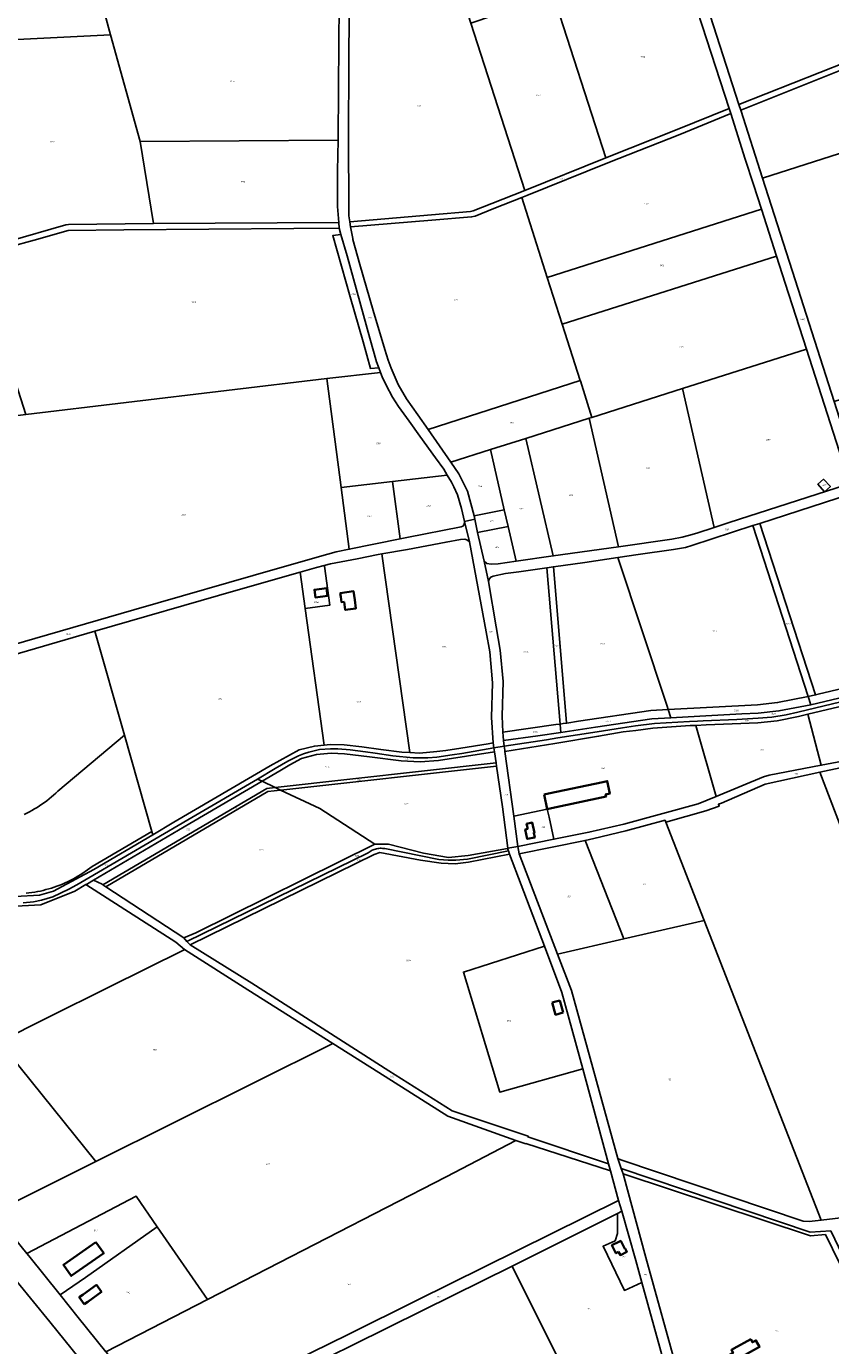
# Model space of a CAD drawing. Extents: x 177930 to 190767, y 381068 to 392034.
# Tile 277 of 318: x 181844 to 182783, y 388399 to 389939. Entities that reach past the tile are written whole.
import ezdxf
from ezdxf.enums import TextEntityAlignment as Align

# ---------------------------------------------------------------- set-up
doc = ezdxf.new("R2010")
doc.units = 0
for name, color, linetype, lineweight in [('B-XX-KG-GRENS_PERCEEL-GV', 150, 'Continuous', 25), ('B-XX-KG-GRENS_PERCEEL-S', 150, 'Continuous', 25), ('B-XX-OG-BEBOUWING-G', 7, 'Continuous', 35)]:
    doc.layers.add(name, color=color, linetype=linetype, lineweight=lineweight)
doc.styles.add('NLCS-ISO', font='NLCS-ISO.ttf', dxfattribs={"height": 1.8})

# ---------------------------------------------------------------- blocks, each defined once
blk = doc.blocks.new('SKG-PERCEELNUMMER-SO')
at = {"layer": 'DefPoints'}
blk.add_point((0, 0), dxfattribs=at)
at = {"style": 'NLCS-ISO', "oblique": 10, "flags": 1}
blk.add_attdef('GEMEENTECODE', text='', height=1.8, dxfattribs=at).set_placement((-0.5, 2.6), align=Align.MIDDLE_RIGHT)
at = {"style": 'NLCS-ISO', "oblique": 10}
blk.add_attdef('PERCEELNUMMER', text='', height=1.8, dxfattribs=at).set_placement((0, 0), align=Align.MIDDLE_CENTER)
at = {"style": 'NLCS-ISO', "oblique": 10, "flags": 1}
blk.add_attdef('SECTIE', text='', height=1.8, dxfattribs=at).set_placement((0.5, 2.5), align=Align.MIDDLE_LEFT)

msp = doc.modelspace()

# ---------------------------------------------------------------- linework, layer by layer
at = {"layer": 'B-XX-KG-GRENS_PERCEEL-GV'}
for points in [[(181747.49, 389919.638), (181942.456, 389929.319), (181936.143, 389952.125), (181867.405, 390200.45), (181865.486, 390200.914), (181865.415, 390202.133), (181860.507, 390203.181), (181664.123, 390245.12), (181659.938, 390246.014), (181654.508, 390244.364), (181639.87, 390244.117), (181640.973, 390242.767), (181696.559, 390174.745), (181796.87, 390052.108), (181713.534, 389996.138), (181729.647, 389974.368)], [(182627.006, 390013.693), (182624.798, 390011.392), (182624.647, 390009.085), (182676.398, 389847.773), (182897.03, 389935.232), (182894.578, 389945.893), (182881.356, 390002.794), (182870.523, 390057.284), (182868.582, 390068.748), (182762.488, 390043.624), (182699.156, 390029.897)], [(182607.939, 390009.177), (182598.919, 390007.409), (182546.262, 389995.976), (182482.483, 389982.181), (182459.107, 389977.619), (182521.041, 389785.685), (182604.191, 389818.814), (182665.094, 389843.103), (182612.603, 390005.213), (182611.66, 390007.168), (182610.077, 390008.497)], [(182352.445, 389976.815), (182305.757, 389976.357), (182239.623, 389975.809), (182231.417, 389975.317), (182227.053, 389974.405), (182222.912, 389971.689), (182221.288, 389968.664), (182221.16, 389958.117), (182220.853, 389893.869), (182220.511, 389812.73), (182220.638, 389722.291), (182220.832, 389717.889), (182221.796, 389711.001), (182317.246, 389719.258), (182363.09, 389723.063), (182366.147, 389723.831), (182387.66, 389732.451), (182426.363, 389747.65), (182363.318, 389943.104), (182357.138, 389962.264)], [(182384.224, 389971.165), (182387.203, 389962.099), (182389.092, 389956.35), (182390.516, 389952.016), (182382.618, 389949.428), (182370.439, 389945.437), (182363.318, 389943.104), (182426.363, 389747.65), (182521.041, 389785.685), (182459.107, 389977.619), (182456.434, 389977.161), (182436.196, 389976.548), (182414.127, 389976.583), (182352.445, 389976.815), (182357.138, 389962.264), (182364.156, 389964.57), (182376.323, 389968.568)], [(181936.143, 389952.125), (181942.456, 389929.319), (181976.97, 389804.634), (182208.187, 389806.197), (182208.323, 389817.47), (182208.652, 389855.591), (182209.219, 389930.343), (182209.411, 389952.965)], [(181747.49, 389919.638), (181823.079, 389687.78), (181890.189, 389707.272), (181893.428, 389707.904), (181992.643, 389708.806), (181976.97, 389804.634), (181942.456, 389929.319)], [(182897.03, 389935.232), (182676.398, 389847.773), (182678.499, 389841.266), (182898.422, 389929.179)], [(182678.499, 389841.266), (182703.773, 389761.836), (182924.021, 389832.27), (182917.07, 389856.207), (182904.015, 389904.857), (182898.422, 389929.179)], [(182221.796, 389711.001), (182222.649, 389704.912), (182317.756, 389712.778), (182364.156, 389716.629), (182368.16, 389717.635), (182390.14, 389726.442), (182422.77, 389739.256), (182428.739, 389741.6), (182523.464, 389779.653), (182607.413, 389813.101), (182666.797, 389837.625), (182665.094, 389843.103), (182604.191, 389818.814), (182521.041, 389785.685), (182426.363, 389747.65), (182387.66, 389732.451), (182366.147, 389723.831), (182363.09, 389723.063), (182317.246, 389719.258)], [(182666.797, 389837.625), (182607.413, 389813.101), (182523.464, 389779.653), (182428.739, 389741.6), (182422.77, 389739.256), (182452.568, 389645.874), (182702.552, 389725.753), (182693.286, 389754.568), (182683.845, 389784.097)], [(182924.021, 389832.27), (182703.773, 389761.836), (182741.935, 389643.103), (182787.582, 389501.092), (182908.448, 389539.684), (183005.439, 389570.65), (182945.833, 389759.393), (182926.984, 389822.067)], [(182208.959, 389710.259), (182207.4, 389728.731), (182207.755, 389770.414), (182208.187, 389806.197), (181976.97, 389804.634), (181992.643, 389708.806)], [(182452.568, 389645.874), (182422.77, 389739.256), (182390.14, 389726.442), (182368.16, 389717.635), (182364.156, 389716.629), (182317.756, 389712.778), (182222.649, 389704.912), (182225.348, 389691.343), (182225.353, 389690.36), (182233.782, 389661.186), (182249.184, 389607.316), (182262.945, 389561.705), (182266.839, 389549.285), (182270.34, 389540.074), (182278.238, 389521.012), (182288.038, 389504.324), (182301.368, 389485.476), (182313.28, 389468.42), (182491.103, 389525.612), (182469.923, 389591.284)], [(182452.568, 389645.874), (182469.923, 389591.284), (182720.193, 389670.938), (182702.552, 389725.753)], [(182257.816, 389534.933), (182255.792, 389540.228), (182246.04, 389539.754), (182237.498, 389570.645), (182222.367, 389623.172), (182201.986, 389694.933), (182211.561, 389696.134), (182209.444, 389703.536), (182156.491, 389703.197), (181958.191, 389701.516), (181893.186, 389700.778), (181853.32, 389689.589), (181824.726, 389681.621), (181823.446, 389679.969), (181822.112, 389679.476), (181784.951, 389668.894), (181843.538, 389486.012), (182195.203, 389527.801)], [(182255.792, 389540.228), (182253.065, 389547.364), (182245.472, 389574.919), (182218.708, 389671.149), (182211.561, 389696.134), (182201.986, 389694.933), (182222.367, 389623.172), (182237.498, 389570.645), (182246.04, 389539.754)], [(182491.103, 389525.612), (182491.229, 389525.222), (182504.613, 389482.566), (182610.597, 389516.28), (182755.29, 389562.031), (182730.367, 389639.385), (182720.193, 389670.938), (182469.923, 389591.284)], [(182610.597, 389516.28), (182647.387, 389354.059), (182665.127, 389359.75), (182801.444, 389403.719), (182803.514, 389405.12), (182804.38, 389407.656), (182803.966, 389410.938), (182755.29, 389562.031)], [(181843.538, 389486.012), (181792.562, 389479.688), (181831.433, 389301.035), (181759.995, 389288.424), (181767.487, 389199.481), (181811.88, 389212.262), (181969.832, 389257.785), (182137.666, 389305.993), (182196.139, 389322.973), (182205.9, 389325.484), (182221.25, 389328.539), (182211.819, 389400.688), (182195.203, 389527.801)], [(182271.773, 389407.67), (182335.751, 389415.12), (182331.636, 389421.948), (182321.965, 389435.206), (182303.72, 389460.7), (182291.298, 389478.293), (182278.677, 389495.292), (182271.698, 389505.984), (182264.374, 389520.323), (182259.808, 389529.72), (182257.816, 389534.933), (182195.203, 389527.801), (182211.819, 389400.688)], [(182491.103, 389525.612), (182313.28, 389468.42), (182339.771, 389430.215), (182386.175, 389444.89), (182427.632, 389457.928), (182501.389, 389481.65), (182504.613, 389482.566), (182491.229, 389525.222)], [(182501.389, 389481.65), (182535.824, 389331.531), (182598.193, 389340.328), (182610.265, 389342.668), (182617.674, 389344.42), (182627.2, 389347.453), (182647.387, 389354.059), (182610.597, 389516.28), (182504.613, 389482.566)], [(182459.627, 389320.78), (182535.824, 389331.531), (182501.389, 389481.65), (182427.632, 389457.928)], [(182402.347, 389374.602), (182386.175, 389444.89), (182339.771, 389430.215), (182349.178, 389416.736), (182359.391, 389396.378), (182367.295, 389367.426)], [(182402.347, 389374.602), (182406.782, 389355.129), (182416.224, 389314.626), (182459.627, 389320.78), (182427.632, 389457.928), (182386.175, 389444.89)], [(182271.773, 389407.67), (182280.66, 389340.571), (182288.644, 389342.188), (182352.007, 389354.809), (182354.03, 389355.426), (182355.669, 389357.345), (182355.964, 389361.108), (182352.215, 389376.19), (182347.585, 389392.231), (182343.59, 389401.272), (182340.785, 389406.766), (182335.751, 389415.12)], [(182271.773, 389407.67), (182211.819, 389400.688), (182221.25, 389328.539), (182280.66, 389340.571)], [(182919.634, 389195.789), (182851.751, 389407.481), (182700.983, 389358.797), (182765.867, 389158.453), (182768.808, 389159.153), (182898.494, 389190.002)], [(182768.545, 389404.648), (182775.322, 389410.359), (182783.258, 389401.76), (182776.181, 389395.67)], [(182783.258, 389401.76), (182775.322, 389410.359), (182768.545, 389404.648), (182776.181, 389395.67)], [(182368.059, 389363.714), (182371.266, 389348.139), (182406.782, 389355.129), (182402.347, 389374.602), (182367.295, 389367.426)], [(182402.346, 389098.522), (182401.359, 389105.016), (182401.067, 389110.438), (182400.83, 389114.852), (182400.828, 389114.891), (182399.826, 389133.548), (182401.041, 389174.271), (182397.457, 389210.507), (182392.824, 389238.065), (182384.046, 389291.064), (182378.742, 389314.507), (182371.266, 389348.139), (182368.059, 389363.714), (182355.964, 389361.108), (182361.62, 389337.037), (182381.367, 389232.021), (182385.404, 389208.878), (182388.591, 389172.589), (182387.475, 389131.879), (182389.284, 389102.424), (182390.318, 389096.735)], [(182378.742, 389314.507), (182381.933, 389311.915), (182387.195, 389311.16), (182395.206, 389311.66), (182416.224, 389314.626), (182406.782, 389355.129), (182371.266, 389348.139)], [(182592.077, 389146.378), (182593.71, 389141.447), (182698.137, 389146.859), (182721.466, 389149.523), (182757.266, 389156.451), (182692.609, 389356.093), (182621.378, 389332.901), (182614.107, 389330.72), (182599.944, 389328.204), (182558.571, 389322.286), (182534.956, 389318.865)], [(182692.609, 389356.093), (182757.266, 389156.451), (182757.279, 389156.411), (182765.867, 389158.453), (182700.983, 389358.797)], [(182361.62, 389337.037), (182359.277, 389339.342), (182356.111, 389340.299), (182351.383, 389339.757), (182334.321, 389336.904), (182289.264, 389328.426), (182259.343, 389323.065), (182292.196, 389091.001), (182303.303, 389090.475), (182323.763, 389092.209), (182334.119, 389093.658), (182351.479, 389096.26), (182383.679, 389101.368), (182389.284, 389102.424), (182387.475, 389131.879), (182388.591, 389172.589), (182385.404, 389208.878), (182381.367, 389232.021)], [(182292.196, 389091.001), (182259.343, 389323.065), (182255.161, 389322.316), (182230.414, 389317.273), (182199.477, 389311.629), (182192.123, 389309.677), (182192.23, 389308.911), (182198.614, 389263.206), (182169.987, 389259.269), (182191.884, 389099.694), (182198.964, 389100.393), (182215.434, 389100.295), (182236.008, 389097.679), (182258.033, 389094.612), (182282.665, 389091.453)], [(182169.987, 389259.269), (182198.614, 389263.206), (182192.23, 389308.911), (182192.123, 389309.677), (182191.816, 389309.596), (182183.237, 389307.297), (182164.148, 389301.824)], [(182400.828, 389114.891), (182400.83, 389114.852), (182462.362, 389123.697), (182467.687, 389124.463), (182452.226, 389307.015), (182419.268, 389302.289), (182403.851, 389300.077), (182389.218, 389297.155), (182386.519, 389295.906), (182384.571, 389293.655), (182384.046, 389291.064), (182392.824, 389238.065), (182397.457, 389210.507), (182401.041, 389174.271), (182399.826, 389133.548)], [(182452.226, 389307.015), (182467.687, 389124.463), (182471.217, 389124.97), (182475.228, 389125.547), (182475.177, 389126.143), (182459.782, 389308.07)], [(182593.71, 389141.447), (182592.077, 389146.378), (182534.956, 389318.865), (182496.307, 389313.168), (182459.782, 389308.07), (182475.177, 389126.143), (182475.228, 389125.547), (182488.909, 389127.613), (182573.625, 389140.406)], [(182191.884, 389099.694), (182169.987, 389259.269), (182164.148, 389301.824), (182088.731, 389280.203), (181924.119, 389232.725), (181958.711, 389111.38), (181990.763, 388998.944), (181991.902, 388994.95), (182016.409, 389009.91), (182128.998, 389075.51), (182162.706, 389094.406), (182180.65, 389098.586)], [(182900.979, 389180.5), (182920.53, 389185.672), (182922.646, 389186.397), (182919.634, 389195.789), (182898.494, 389190.002), (182768.808, 389159.153), (182765.867, 389158.453), (182757.279, 389156.411), (182760.318, 389147.027)], [(182756.751, 389135.829), (182772.503, 389076.355), (182797.326, 389081.054), (182918.292, 389108.711), (182901.24, 389169.652), (182874.934, 389163.621), (182786.399, 389142.874)], [(182593.71, 389141.447), (182596.925, 389131.763), (182630.611, 389133.501), (182679.919, 389136.164), (182699, 389137.036), (182723.012, 389139.8), (182760.318, 389147.027), (182757.279, 389156.411), (182757.266, 389156.451), (182721.466, 389149.523), (182698.137, 389146.859)], [(182467.697, 389124.349), (182467.725, 389124.018), (182468.525, 389114.576), (182509.03, 389120.72), (182574.682, 389130.615), (182596.925, 389131.763), (182593.71, 389141.447), (182573.625, 389140.406), (182488.909, 389127.613), (182475.228, 389125.547), (182471.217, 389124.97), (182467.687, 389124.463)], [(182772.503, 389076.355), (182756.751, 389135.829), (182745.844, 389133.237), (182720.926, 389128.055), (182698.483, 389125.814), (182668.342, 389124.668), (182638.034, 389123.374), (182626.034, 389122.852), (182649.833, 389039.882), (182704.92, 389062.963), (182711.651, 389064.834)], [(182468.525, 389114.576), (182467.725, 389124.018), (182467.697, 389124.349), (182467.687, 389124.463), (182462.362, 389123.697), (182400.83, 389114.852), (182401.067, 389110.438), (182401.359, 389105.016), (182441.504, 389110.477)], [(182452.6, 389025.15), (182454.729, 389015.852), (182460.231, 388989.797), (182501.285, 388998.006), (182541.808, 389007.667), (182628.878, 389031.102), (182649.833, 389039.882), (182626.034, 389122.852), (182619.606, 389122.573), (182575.675, 389119.747), (182556.154, 389116.841), (182541.185, 389115.311), (182512.407, 389110.232), (182461.567, 389101.876), (182403.173, 389092.529), (182413.431, 389016.891)], [(182960.108, 389116.234), (182956.549, 389115.174), (182924.918, 389102.531), (182909.887, 389097.767), (182770.971, 389068.093), (182852.18, 388855.633), (182962.757, 388892.984), (182960.46, 388898.967), (182935.365, 388964.304), (182914.742, 389018.004), (182958.468, 389030.681), (182983.017, 389037.803), (182980.221, 389047.391), (182967.954, 389089.38)], [(182114.23, 389060.047), (182119.407, 389057.591), (182140.369, 389069.823), (182151.804, 389076.903), (182165.623, 389084.003), (182182.917, 389088.981), (182200.059, 389090.527), (182215.905, 389089.657), (182244.799, 389085.94), (182281.782, 389081.284), (182304.181, 389080.113), (182325.589, 389081.661), (182391.115, 389091.825), (182390.318, 389096.735), (182352.792, 389090.076), (182341.607, 389088.295), (182323.592, 389085.658), (182313.009, 389084.768), (182296.06, 389084.968), (182272.275, 389087.24), (182251.416, 389090.276), (182240.404, 389091.81), (182222.227, 389094.221), (182207.915, 389095.295), (182199.512, 389095.46), (182186.645, 389094.552), (182174.289, 389091.641), (182168.026, 389089.645), (182161.93, 389087.325), (182149.396, 389081.108), (182134.683, 389072.667)], [(182134.824, 389050.323), (182134.85, 389050.301), (182392.907, 389079.078), (182391.115, 389091.825), (182325.589, 389081.661), (182304.181, 389080.113), (182281.782, 389081.284), (182244.799, 389085.94), (182215.905, 389089.657), (182200.059, 389090.527), (182182.917, 389088.981), (182165.623, 389084.003), (182151.804, 389076.903), (182140.369, 389069.823), (182119.407, 389057.591)], [(182392.907, 389079.078), (182393.435, 389075.321), (182400.11, 389027.832), (182406.664, 388979.279), (182418.244, 388981.401), (182413.431, 389016.891), (182403.173, 389092.529), (182402.979, 389093.934), (182402.346, 389098.522), (182390.318, 389096.735), (182391.115, 389091.825)], [(182392.907, 389079.078), (182134.85, 389050.301), (182141.192, 389047.312), (182141.246, 389047.315), (182393.435, 389075.321)], [(182251.226, 388984.205), (182266.993, 388984.135), (182308.067, 388973.7), (182337.075, 388968.643), (182360.101, 388970.748), (182405.994, 388979.156), (182406.664, 388979.279), (182400.11, 389027.832), (182393.435, 389075.321), (182141.246, 389047.315), (182141.192, 389047.312), (182186.923, 389025.76)], [(181922.757, 388942.109), (181932.583, 388937.233), (181933.359, 388936.725), (182124.956, 389049.198), (182134.85, 389050.301), (182134.824, 389050.323), (182119.407, 389057.591), (182035.137, 389008.217)], [(181933.359, 388936.725), (181936.827, 388934.454), (182126.152, 389045.639), (182141.192, 389047.312), (182134.85, 389050.301), (182124.956, 389049.198)], [(182251.226, 388984.205), (182186.923, 389025.76), (182141.192, 389047.312), (182126.152, 389045.639), (181936.827, 388934.454), (182028.14, 388874.669), (182042, 388880.691)], [(182452.6, 389025.15), (182413.431, 389016.891), (182418.244, 388981.401), (182460.231, 388989.797), (182454.729, 389015.852)], [(182541.788, 388873.394), (182635.909, 388894.828), (182590.976, 389009.854), (182590.091, 389012.118), (182544.194, 388999.543), (182506.851, 388990.691), (182496.65, 388988.547)], [(182028.14, 388874.669), (182031.76, 388870.634), (182243.35, 388974.14), (182244.461, 388974.943), (182245.615, 388975.684), (182246.807, 388976.361), (182248.035, 388976.972), (182249.294, 388977.516), (182250.581, 388977.989), (182251.891, 388978.392), (182253.222, 388978.722), (182254.569, 388978.98), (182255.928, 388979.163), (182257.294, 388979.272), (182258.665, 388979.306), (182260.036, 388979.265), (182261.402, 388979.15), (182262.76, 388978.96), (182325.74, 388966.38), (182336.77, 388965.33), (182345.76, 388965.56), (182359.5, 388966.74), (182407.098, 388976.238), (182406.792, 388977.048), (182405.994, 388979.156), (182360.101, 388970.748), (182337.075, 388968.643), (182308.067, 388973.7), (182266.993, 388984.135), (182251.226, 388984.205), (182042, 388880.691)], [(182464.491, 388855.791), (182541.788, 388873.394), (182496.65, 388988.547), (182419.627, 388972.843)], [(182031.76, 388870.634), (182035.457, 388866.513), (182250.476, 388971.999), (182257.02, 388974.319), (182304.594, 388965.497), (182328.472, 388961.846), (182345.076, 388961.339), (182360.687, 388963.265), (182408.488, 388972.567), (182407.098, 388976.238), (182359.5, 388966.74), (182345.76, 388965.56), (182336.77, 388965.33), (182325.74, 388966.38), (182262.76, 388978.96), (182261.402, 388979.15), (182260.036, 388979.265), (182258.665, 388979.306), (182257.294, 388979.272), (182255.928, 388979.163), (182254.569, 388978.98), (182253.222, 388978.722), (182251.891, 388978.392), (182250.581, 388977.989), (182249.294, 388977.516), (182248.035, 388976.972), (182246.807, 388976.361), (182245.615, 388975.684), (182244.461, 388974.943), (182243.35, 388974.14)], [(182035.457, 388866.513), (182107.567, 388821.916), (182267.698, 388719.614), (182341.535, 388672.837), (182430.251, 388643.044), (182429.97, 388642.193), (182524.136, 388610.642), (182493.901, 388721.862), (182397.116, 388694.655), (182354.534, 388834.735), (182449.255, 388864.886), (182408.488, 388972.567), (182360.687, 388963.265), (182345.076, 388961.339), (182328.472, 388961.846), (182304.594, 388965.497), (182257.02, 388974.319), (182250.476, 388971.999)], [(182202.312, 388751.338), (182263.419, 388712.795), (182336.611, 388666.291), (182416.022, 388638.246), (182427.348, 388634.246), (182427.431, 388634.496), (182526.293, 388602.707), (182524.136, 388610.642), (182429.97, 388642.193), (182430.251, 388643.044), (182341.535, 388672.837), (182267.698, 388719.614), (182107.567, 388821.916), (182035.457, 388866.513), (182031.76, 388870.634), (182028.14, 388874.669), (181936.827, 388934.454), (181933.359, 388936.725), (181932.583, 388937.233), (181922.757, 388942.109), (181915.573, 388937.883), (181913.796, 388936.858), (182018.93, 388869.749), (182029.016, 388861.19), (182102.704, 388814.166)], [(182464.491, 388855.791), (182480.674, 388813.306), (182534.784, 388617.217), (182538.482, 388615.676), (182751.489, 388544.041), (182758.372, 388543.535), (182772.518, 388545.117), (182635.909, 388894.828), (182541.788, 388873.394)], [(182202.312, 388751.338), (182102.704, 388814.166), (182029.016, 388861.19), (182028.473, 388860.713), (181939.917, 388816.647), (181869.156, 388781.596), (181812.324, 388753.182), (181925.366, 388613.359)], [(182449.255, 388864.886), (182354.534, 388834.735), (182397.116, 388694.655), (182493.901, 388721.862), (182469.702, 388810.88)], [(181692.658, 388693.951), (181746.822, 388627.567), (181805.926, 388553.853), (181925.366, 388613.359), (181812.324, 388753.182)], [(181805.926, 388553.853), (181806.727, 388552.854), (181844.931, 388506.066), (181972.5, 388572.95), (181997.106, 388537.24), (182055.67, 388452.247), (182334.368, 388595.6), (182416.022, 388638.246), (182336.611, 388666.291), (182263.419, 388712.795), (182202.312, 388751.338), (181925.366, 388613.359)], [(182535.588, 388567.829), (182526.293, 388602.707), (182427.431, 388634.496), (182427.348, 388634.246), (182416.022, 388638.246), (182334.368, 388595.6), (182055.67, 388452.247), (181937.085, 388391.25), (181937.613, 388390.595), (182005.844, 388305.358), (182112.372, 388358.437), (182219.973, 388411.608), (182300.528, 388451.778)], [(182642.365, 388232.568), (182885.192, 388299.354), (182869.098, 388341.051), (182777.483, 388528.235), (182760.075, 388526.574), (182541.17, 388599.191), (182567.747, 388501.355), (182605.557, 388365.311)], [(181883.656, 388457.729), (181913.265, 388478.012), (181997.106, 388537.24), (181972.5, 388572.95), (181844.931, 388506.066), (181847.226, 388503.256)], [(182534.682, 388552.953), (182539.631, 388555.43), (182535.588, 388567.829), (182300.528, 388451.778), (182219.973, 388411.608), (182112.372, 388358.437), (182005.844, 388305.358), (182014.523, 388294.515), (182118.384, 388346.347), (182225.985, 388399.518), (182306.674, 388439.419), (182411.664, 388491.385)], [(181628.711, 388562.034), (181470.248, 388438.863), (181652.181, 388212.789), (181749.94, 388266.804), (181776.908, 388235.546), (181930.468, 388353.06), (181930.236, 388353.327), (181871.574, 388426.337), (181814.389, 388496.424), (181813.767, 388497.195), (181731.707, 388434.351)], [(182487.459, 388338.909), (182586.479, 388387.69), (182583.884, 388396.192), (182562.978, 388472.153), (182542.626, 388462.941), (182517.726, 388514.473), (182531.8, 388520.969), (182534.398, 388529.629), (182534.682, 388552.953), (182411.664, 388491.385)], [(182562.978, 388472.153), (182555.852, 388498.043), (182539.631, 388555.43), (182534.682, 388552.953), (182534.398, 388529.629), (182531.8, 388520.969), (182517.726, 388514.473), (182542.626, 388462.941)], [(182055.67, 388452.247), (181997.106, 388537.24), (181913.265, 388478.012), (181883.656, 388457.729), (181904.648, 388431.494), (181937.085, 388391.25)], [(182487.459, 388338.909), (182411.664, 388491.385), (182306.674, 388439.419), (182225.985, 388399.518), (182118.384, 388346.347), (182014.523, 388294.515), (182042.593, 388260.019), (182100.749, 388289.143), (182182.479, 388188.665), (182207.889, 388201.183)]]:
    msp.add_lwpolyline(points, close=True, dxfattribs=at)
for points in [[(182612.603, 390005.213), (182665.094, 389843.103), (182666.797, 389837.625), (182683.845, 389784.097), (182693.286, 389754.568), (182702.552, 389725.753), (182720.193, 389670.938), (182730.367, 389639.385), (182755.29, 389562.031), (182803.966, 389410.938), (182804.38, 389407.656), (182803.514, 389405.12), (182801.444, 389403.719), (182820.324, 389409.684), (182817.342, 389410.301), (182816.477, 389411.231), (182787.582, 389501.092), (182741.935, 389643.103), (182703.773, 389761.836), (182678.499, 389841.266), (182676.398, 389847.773), (182624.647, 390009.085)], [(182209.411, 389952.965), (182209.219, 389930.343), (182208.652, 389855.591), (182208.323, 389817.47), (182208.187, 389806.197), (182207.755, 389770.414), (182207.4, 389728.731), (182208.959, 389710.259), (182209.444, 389703.536), (182211.561, 389696.134), (182218.708, 389671.149), (182245.472, 389574.919), (182253.065, 389547.364), (182255.792, 389540.228), (182257.816, 389534.933), (182259.808, 389529.72), (182264.374, 389520.323), (182271.698, 389505.984), (182278.677, 389495.292), (182291.298, 389478.293), (182303.72, 389460.7), (182321.965, 389435.206), (182331.636, 389421.948), (182335.751, 389415.12), (182340.785, 389406.766), (182343.59, 389401.272), (182347.585, 389392.231), (182352.215, 389376.19), (182355.964, 389361.108), (182368.059, 389363.714), (182367.295, 389367.426), (182359.391, 389396.378), (182349.178, 389416.736), (182339.771, 389430.215), (182313.28, 389468.42), (182301.368, 389485.476), (182288.038, 389504.324), (182278.238, 389521.012), (182270.34, 389540.074), (182266.839, 389549.285), (182262.945, 389561.705), (182249.184, 389607.316), (182233.782, 389661.186), (182225.353, 389690.36), (182225.348, 389691.343), (182222.649, 389704.912), (182221.796, 389711.001), (182220.832, 389717.889), (182220.638, 389722.291), (182220.511, 389812.73), (182220.853, 389893.869), (182221.16, 389958.117)], [(181824.726, 389681.621), (181853.32, 389689.589), (181893.186, 389700.778), (181958.191, 389701.516), (182156.491, 389703.197), (182209.444, 389703.536), (182208.959, 389710.259), (181992.643, 389708.806), (181893.428, 389707.904), (181890.189, 389707.272), (181823.079, 389687.78)], [(182801.444, 389403.719), (182665.127, 389359.75), (182647.387, 389354.059), (182627.2, 389347.453), (182617.674, 389344.42), (182610.265, 389342.668), (182598.193, 389340.328), (182535.824, 389331.531), (182459.627, 389320.78), (182416.224, 389314.626), (182395.206, 389311.66), (182387.195, 389311.16), (182381.933, 389311.915), (182378.742, 389314.507), (182384.046, 389291.064), (182384.571, 389293.655), (182386.519, 389295.906), (182389.218, 389297.155), (182403.851, 389300.077), (182419.268, 389302.289), (182452.226, 389307.015), (182459.782, 389308.07), (182496.307, 389313.168), (182534.956, 389318.865), (182558.571, 389322.286), (182599.944, 389328.204), (182614.107, 389330.72), (182621.378, 389332.901), (182692.609, 389356.093), (182700.983, 389358.797), (182851.751, 389407.481)], [(181766.541, 389186.811), (181924.119, 389232.725), (182088.731, 389280.203), (182164.148, 389301.824), (182183.237, 389307.297), (182191.816, 389309.596), (182192.123, 389309.677), (182199.477, 389311.629), (182230.414, 389317.273), (182255.161, 389322.316), (182259.343, 389323.065), (182289.264, 389328.426), (182334.321, 389336.904), (182351.383, 389339.757), (182356.111, 389340.299), (182359.277, 389339.342), (182361.62, 389337.037), (182355.964, 389361.108), (182355.669, 389357.345), (182354.03, 389355.426), (182352.007, 389354.809), (182288.644, 389342.188), (182280.66, 389340.571), (182221.25, 389328.539), (182205.9, 389325.484), (182196.139, 389322.973), (182137.666, 389305.993), (181969.832, 389257.785), (181811.88, 389212.262)], [(181841.569, 389018.813), (181844.66, 389020.335), (181847.716, 389021.926), (181850.735, 389023.586), (181853.716, 389025.313), (181856.657, 389027.107), (181859.557, 389028.967), (181862.415, 389030.892), (181865.228, 389032.88), (181867.996, 389034.932), (181870.717, 389037.045), (181873.389, 389039.219), (181876.012, 389041.453), (181878.584, 389043.745), (181881.104, 389046.095), (181958.711, 389111.38), (181924.119, 389232.725), (181766.541, 389186.811)], [(182900.979, 389180.5), (182760.318, 389147.027), (182723.012, 389139.8), (182699, 389137.036), (182679.919, 389136.164), (182630.611, 389133.501), (182596.925, 389131.763), (182574.682, 389130.615), (182509.03, 389120.72), (182468.525, 389114.576), (182441.504, 389110.477), (182401.359, 389105.016), (182402.346, 389098.522), (182451.642, 389105.874), (182465.046, 389108.225), (182510.718, 389115.476), (182540.488, 389119.907), (182555.601, 389122.25), (182577.87, 389125.201), (182618.842, 389127.506), (182628.014, 389127.938), (182634.436, 389128.238), (182674.027, 389129.883), (182698.684, 389131.155), (182714.651, 389132.595), (182731.745, 389135.248), (182745.07, 389138.37), (182795.332, 389150.319)], [(182795.332, 389150.319), (182745.07, 389138.37), (182731.745, 389135.248), (182714.651, 389132.595), (182698.684, 389131.155), (182674.027, 389129.883), (182634.436, 389128.238), (182628.014, 389127.938), (182618.842, 389127.506), (182577.87, 389125.201), (182555.601, 389122.25), (182540.488, 389119.907), (182510.718, 389115.476), (182465.046, 389108.225), (182451.642, 389105.874), (182402.346, 389098.522), (182402.979, 389093.934), (182403.173, 389092.529), (182461.567, 389101.876), (182512.407, 389110.232), (182541.185, 389115.311), (182556.154, 389116.841), (182575.675, 389119.747), (182619.606, 389122.573), (182626.034, 389122.852), (182638.034, 389123.374), (182668.342, 389124.668), (182698.483, 389125.814), (182720.926, 389128.055), (182745.844, 389133.237), (182756.751, 389135.829), (182786.399, 389142.874)], [(181843.91, 388926.817), (181847.262, 388927.185), (181850.604, 388927.631), (181853.936, 388928.153), (181857.254, 388928.751), (181860.558, 388929.426), (181863.845, 388930.176), (181867.115, 388931.003), (181870.364, 388931.904), (181873.592, 388932.879), (181876.797, 388933.929), (181879.976, 388935.052), (181883.129, 388936.248), (181886.254, 388937.516), (181889.348, 388938.856), (181892.411, 388940.266), (181895.44, 388941.747), (181898.435, 388943.297), (181901.393, 388944.916), (181904.313, 388946.602), (181907.194, 388948.355), (181910.034, 388950.174), (181912.831, 388952.057), (181915.583, 388954.005), (181918.291, 388956.015), (181920.951, 388958.087), (181990.763, 388998.944), (181958.711, 389111.38), (181881.104, 389046.095), (181878.584, 389043.745), (181876.012, 389041.453), (181873.389, 389039.219), (181870.717, 389037.045), (181867.996, 389034.932), (181865.228, 389032.88), (181862.415, 389030.892), (181859.557, 389028.967), (181856.657, 389027.107), (181853.716, 389025.313), (181850.735, 389023.586), (181847.716, 389021.926), (181844.66, 389020.335), (181841.569, 389018.813)], [(181840.325, 388915.738), (181852.557, 388916.978), (181861.902, 388918.906), (181875.137, 388922.806), (181893.739, 388931.431), (181903.197, 388936.628), (181917.007, 388944.745), (182032.629, 389012.679), (182114.23, 389060.047), (182134.683, 389072.667), (182149.396, 389081.108), (182161.93, 389087.325), (182168.026, 389089.645), (182174.289, 389091.641), (182186.645, 389094.552), (182199.512, 389095.46), (182207.915, 389095.295), (182222.227, 389094.221), (182240.404, 389091.81), (182251.416, 389090.276), (182272.275, 389087.24), (182296.06, 389084.968), (182313.009, 389084.768), (182323.592, 389085.658), (182341.607, 389088.295), (182352.792, 389090.076), (182390.318, 389096.735), (182389.284, 389102.424), (182383.679, 389101.368), (182351.479, 389096.26), (182334.119, 389093.658), (182323.763, 389092.209), (182303.303, 389090.475), (182292.196, 389091.001), (182282.665, 389091.453), (182258.033, 389094.612), (182236.008, 389097.679), (182215.434, 389100.295), (182198.964, 389100.393), (182191.884, 389099.694), (182180.65, 389098.586), (182162.706, 389094.406), (182128.998, 389075.51), (182016.409, 389009.91), (181991.902, 388994.95), (181922.871, 388954.533), (181881.075, 388932.003), (181875.763, 388929.324), (181859.373, 388924.406), (181831.103, 388922.898)], [(182797.326, 389081.054), (182772.503, 389076.355), (182711.651, 389064.834), (182704.92, 389062.963), (182649.833, 389039.882), (182628.878, 389031.102), (182541.808, 389007.667), (182501.285, 388998.006), (182460.231, 388989.797), (182418.244, 388981.401), (182419.627, 388972.843), (182496.65, 388988.547), (182506.851, 388990.691), (182544.194, 388999.543), (182590.091, 389012.118), (182590.976, 389009.854), (182637.843, 389022.887), (182653.185, 389028.385), (182652.485, 389030.784), (182656.031, 389032.159), (182706.913, 389054.305), (182770.971, 389068.093), (182909.887, 389097.767)], [(181817.678, 388910.933), (181861.295, 388913.423), (181900.722, 388929.315), (181913.796, 388936.858), (181915.573, 388937.883), (181922.757, 388942.109), (182035.137, 389008.217), (182119.407, 389057.591), (182114.23, 389060.047), (182032.629, 389012.679), (181917.007, 388944.745), (181903.197, 388936.628), (181893.739, 388931.431), (181875.137, 388922.806), (181861.902, 388918.906), (181852.557, 388916.978), (181840.325, 388915.738)], [(182852.18, 388855.633), (182770.971, 389068.093), (182706.913, 389054.305), (182656.031, 389032.159), (182652.485, 389030.784), (182653.185, 389028.385), (182637.843, 389022.887), (182590.976, 389009.854), (182635.909, 388894.828), (182772.518, 388545.117), (182804.943, 388548.746)], [(181831.103, 388922.898), (181859.373, 388924.406), (181875.763, 388929.324), (181881.075, 388932.003), (181922.871, 388954.533), (181991.902, 388994.95), (181990.763, 388998.944), (181920.951, 388958.087), (181918.291, 388956.015), (181915.583, 388954.005), (181912.831, 388952.057), (181910.034, 388950.174), (181907.194, 388948.355), (181904.313, 388946.602), (181901.393, 388944.916), (181898.435, 388943.297), (181895.44, 388941.747), (181892.411, 388940.266), (181889.348, 388938.856), (181886.254, 388937.516), (181883.129, 388936.248), (181879.976, 388935.052), (181876.797, 388933.929), (181873.592, 388932.879), (181870.364, 388931.904), (181867.115, 388931.003), (181863.845, 388930.176), (181860.558, 388929.426), (181857.254, 388928.751), (181853.936, 388928.153), (181850.604, 388927.631), (181847.262, 388927.185), (181843.91, 388926.817)], [(182605.557, 388365.311), (182567.747, 388501.355), (182541.17, 388599.191), (182538.943, 388605.476), (182534.784, 388617.217), (182480.674, 388813.306), (182464.491, 388855.791), (182419.627, 388972.843), (182418.244, 388981.401), (182406.664, 388979.279), (182405.994, 388979.156), (182406.792, 388977.048), (182407.098, 388976.238), (182408.488, 388972.567), (182449.255, 388864.886), (182469.702, 388810.88), (182493.901, 388721.862), (182524.136, 388610.642), (182526.293, 388602.707), (182535.588, 388567.829), (182539.631, 388555.43), (182555.852, 388498.043), (182562.978, 388472.153), (182583.884, 388396.192)], [(181812.324, 388753.182), (181869.156, 388781.596), (181939.917, 388816.647), (182028.473, 388860.713), (182029.016, 388861.19), (182018.93, 388869.749), (181913.796, 388936.858), (181900.722, 388929.315), (181861.295, 388913.423), (181817.678, 388910.933)], [(182804.943, 388548.746), (182772.518, 388545.117), (182758.372, 388543.535), (182751.489, 388544.041), (182538.482, 388615.676), (182534.784, 388617.217), (182538.943, 388605.476), (182759.526, 388530.828), (182783.669, 388532.481)], [(182874.036, 388344.264), (182783.669, 388532.481), (182759.526, 388530.828), (182538.943, 388605.476), (182541.17, 388599.191), (182760.075, 388526.574), (182777.483, 388528.235), (182869.098, 388341.051)], [(181937.085, 388391.25), (181904.648, 388431.494), (181883.656, 388457.729), (181847.226, 388503.256), (181844.931, 388506.066), (181806.727, 388552.854)], [(181814.389, 388496.424), (181871.574, 388426.337), (181930.236, 388353.327)]]:
    msp.add_lwpolyline(points, dxfattribs=at)
at = {"layer": 'B-XX-OG-BEBOUWING-G'}
for points in [[(182194.825, 389283.229), (182180.559, 389281.252), (182181.808, 389272.238), (182196.087, 389274.217)], [(182448.99, 389042.19), (182452.6, 389025.15), (182457.491, 389026.187), (182521.2, 389039.63), (182520.664, 389042.105), (182525.805, 389043.219), (182522.645, 389057.798), (182517.504, 389056.684), (182453.881, 389043.227)], [(182429.801, 389001.899), (182426.862, 389001.262), (182429.25, 388990.211), (182437.863, 388992.069), (182436.716, 388997.388), (182437.49, 388997.554), (182434.933, 389009.339), (182428.491, 389007.942)], [(181925.474, 388519.367), (181887.546, 388492.762), (181896.581, 388479.882), (181934.509, 388506.487)], [(181911.831, 388446.901), (181915.908, 388449.786), (181931.823, 388461.211), (181925.986, 388469.361), (181910.407, 388458.203), (181910.122, 388457.94), (181906.057, 388455.065)], [(182690.226, 388405.904), (182670.54, 388395.106), (182667.653, 388393.488), (182669.551, 388390.026), (182668.865, 388389.685), (182664.49, 388387.251), (182668.906, 388379.318), (182673.272, 388381.747), (182700.58, 388396.915), (182696.239, 388404.665), (182692.139, 388402.416)]]:
    msp.add_lwpolyline(points, close=True, dxfattribs=at)
for points in [[(182227.679, 389269.313), (182227.817, 389269.332), (182226.425, 389279.467), (182210.692, 389277.303), (182211.298, 389272.894)], [(182211.298, 389272.894), (182212.107, 389266.937), (182215.278, 389267.334)], [(182215.278, 389267.334), (182216.58, 389257.692), (182228.996, 389259.519), (182227.679, 389269.313)], [(182467.186, 388801.716), (182462.378, 388800.343), (182458.167, 388799.14)], [(182458.167, 388799.14), (182462.318, 388784.899), (182471.202, 388787.65)], [(182471.202, 388787.65), (182467.186, 388801.716)], [(182542.964, 388511.666), (182538.391, 388520.832), (182533.909, 388518.597), (182531.201, 388517.267), (182528.144, 388515.761), (182532.742, 388506.426), (182535.761, 388508.009), (182535.87, 388508.066)], [(182535.87, 388508.066), (182537.89, 388504.2), (182545.52, 388508.09), (182543.619, 388511.993)], [(182543.619, 388511.993), (182542.964, 388511.666)]]:
    msp.add_lwpolyline(points, dxfattribs=at)

# ---------------------------------------------------------------- block references
at = {"layer": 'B-XX-KG-GRENS_PERCEEL-S'}
for p, values in [((182564.103, 389903.59), {'PERCEELNUMMER': '1798'}), ((182084.569, 389874.996), {'PERCEELNUMMER': '1758'}), ((182441.918, 389858.643), {'PERCEELNUMMER': '2027'}), ((182303.077, 389846.154), {'PERCEELNUMMER': '1796'}), ((181874.653, 389804.514), {'PERCEELNUMMER': '1972'}), ((182096.875, 389757.639), {'PERCEELNUMMER': '1973'}), ((182469.615, 389761.375), {'PERCEELNUMMER': '1799'}), ((182568.205, 389731.795), {'PERCEELNUMMER': '1903'}), ((182586.154, 389660), {'PERCEELNUMMER': '1902'}), ((182039.583, 389617.014), {'PERCEELNUMMER': '1900'}), ((182226.375, 389626.405), {'PERCEELNUMMER': '1764'}), ((182345.641, 389620), {'PERCEELNUMMER': '1812'}), ((182245.088, 389598.968), {'PERCEELNUMMER': '2093'}), ((182750.604, 389596.964), {'PERCEELNUMMER': '1800'}), ((182609.231, 389565.128), {'PERCEELNUMMER': '1901'}), ((182411.321, 389476.308), {'PERCEELNUMMER': '1813'}), ((182254.861, 389452.083), {'PERCEELNUMMER': '1899'}), ((182710.256, 389456.41), {'PERCEELNUMMER': '1808'}), ((182570.256, 389423.077), {'PERCEELNUMMER': '1811'}), ((182373.846, 389402.051), {'PERCEELNUMMER': '1816'}), ((182776.145, 389403.345), {'PERCEELNUMMER': '1810'}), ((182480, 389391.795), {'PERCEELNUMMER': '1814'}), ((182027.431, 389368.75), {'PERCEELNUMMER': '1768'}), ((182244.445, 389367.014), {'PERCEELNUMMER': '1767'}), ((182313.889, 389379.167), {'PERCEELNUMMER': '1766'}), ((182422.051, 389375.897), {'PERCEELNUMMER': '1815'}), ((182387.692, 389361.538), {'PERCEELNUMMER': '1817'}), ((182661.909, 389351.642), {'PERCEELNUMMER': '1819'}), ((182393.846, 389330.769), {'PERCEELNUMMER': '1818'}), ((182182.837, 389266.805), {'PERCEELNUMMER': '2046'}), ((181893.007, 389229.46), {'PERCEELNUMMER': '1908'}), ((182387.415, 389231.865), {'PERCEELNUMMER': '1985'}), ((182647.83, 389233.06), {'PERCEELNUMMER': '2051'}), ((182733.821, 389241.584), {'PERCEELNUMMER': '2067'}), ((182332.356, 389214.743), {'PERCEELNUMMER': '1918'}), ((182464.035, 389215.644), {'PERCEELNUMMER': '2049'}), ((182517.02, 389218.291), {'PERCEELNUMMER': '2050'}), ((182427.589, 389208.656), {'PERCEELNUMMER': '2048'}), ((182070.37, 389153.749), {'PERCEELNUMMER': '1781'}), ((182231.998, 389150.239), {'PERCEELNUMMER': '2047'}), ((182673.149, 389140.227), {'PERCEELNUMMER': '2052'}), ((182716.537, 389136.353), {'PERCEELNUMMER': '1987'}), ((182523.35, 389127.568), {'PERCEELNUMMER': '2053'}), ((182685.557, 389128.128), {'PERCEELNUMMER': '779'}), ((182438.507, 389115.372), {'PERCEELNUMMER': '2054'}), ((182703.15, 389094.199), {'PERCEELNUMMER': '781'}), ((182195.721, 389074.231), {'PERCEELNUMMER': '1034'}), ((182288.344, 389083.644), {'PERCEELNUMMER': '776'}), ((182517.386, 389072.641), {'PERCEELNUMMER': '840'}), ((182232.599, 389059.323), {'PERCEELNUMMER': '1035'}), ((182743.033, 389066.182), {'PERCEELNUMMER': '170'}), ((182404.454, 389041.824), {'PERCEELNUMMER': '778'}), ((182089.01, 389026.368), {'PERCEELNUMMER': '1036'}), ((182287.523, 389031.076), {'PERCEELNUMMER': '1038'}), ((182032.517, 389001.26), {'PERCEELNUMMER': '1033'}), ((182447.698, 389003.921), {'PERCEELNUMMER': '839'}), ((182118.827, 388977.721), {'PERCEELNUMMER': '1037'}), ((182230.173, 388970.504), {'PERCEELNUMMER': '630'}), ((182232.153, 388965.683), {'PERCEELNUMMER': '631'}), ((181936.075, 388959.855), {'PERCEELNUMMER': '1983'}), ((182565.952, 388937.583), {'PERCEELNUMMER': '184'}), ((182477.548, 388923.054), {'PERCEELNUMMER': '185'}), ((182290.494, 388848.345), {'PERCEELNUMMER': '1074'}), ((182407.614, 388777.876), {'PERCEELNUMMER': '1073'}), ((181994.291, 388743.92), {'PERCEELNUMMER': '158'}), ((182271.174, 388712.904), {'PERCEELNUMMER': '632'}), ((182595.187, 388709.319), {'PERCEELNUMMER': '183'}), ((182126.155, 388610.382), {'PERCEELNUMMER': '627'}), ((181924.951, 388532.905), {'PERCEELNUMMER': '841'}), ((182541.611, 388502.399), {'PERCEELNUMMER': '1117'}), ((182567.265, 388481.434), {'PERCEELNUMMER': '186'}), ((181963.111, 388460.674), {'PERCEELNUMMER': '842'}), ((182221.006, 388470.16), {'PERCEELNUMMER': '161'}), ((182325.535, 388455.639), {'PERCEELNUMMER': '162'}), ((182501.586, 388441.61), {'PERCEELNUMMER': '1116'}), ((182720.532, 388415.558), {'PERCEELNUMMER': '189'})]:
    msp.add_blockref('SKG-PERCEELNUMMER-SO', p, dxfattribs=at).add_auto_attribs(values)

doc.saveas('drawing.dxf')
